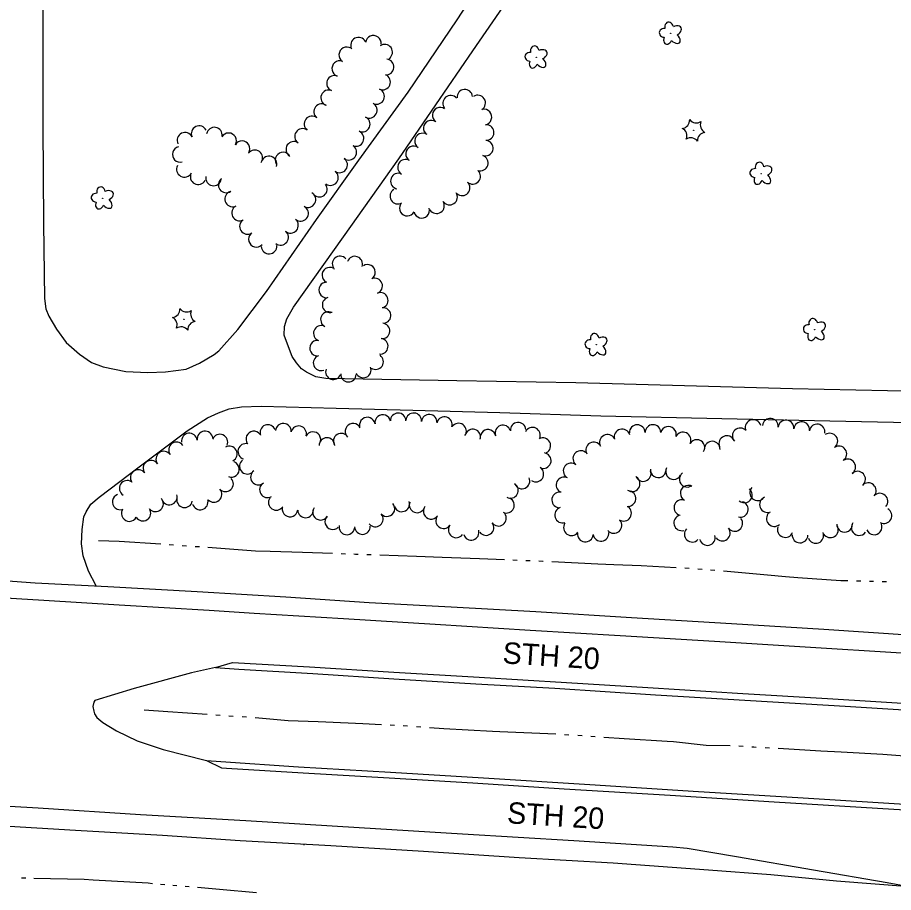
# Model space of a CAD drawing. Extents: x 588843 to 2552415, y 180129 to 269402.
# Drawn here: x 608569.5 to 608978.4, y 183228.9 to 183637.3 of the extents above; entities that cross this region are included whole.
import ezdxf

# ---------------------------------------------------------------- set-up
doc = ezdxf.new("R2010")
doc.units = 0
for name, color, linetype in [('E_ALI_100_Equation', 7, 'Continuous'), ('E_DWY', 7, 'Continuous'), ('E_LAND_TreeLine_P', 7, 'Continuous'), ('E_LAND_Vegetation', 7, 'Continuous'), ('E_RDWY', 7, 'Continuous'), ('E_RDWY_Gravel', 7, 'Continuous'), ('E_RDWY_Text', 7, 'Continuous'), ('E_WTR_P', 7, 'Continuous')]:
    doc.layers.add(name, color=color, linetype=linetype)

# ---------------------------------------------------------------- blocks, each defined once
blk = doc.blocks.new('DTRE_4')
at = {"layer": 'E_LAND_Vegetation'}
blk.add_circle((-0.6, 0), 0.601, dxfattribs=at)
for centre, major_axis, ratio in [((-6.1, 17.5), (4.5, -16.3), 0.782863), ((-19.3, 0.5), (16.2, -0.4), 0.832022), ((13.3, 9), (-17.3, -9.6), 0.691916), ((-8.2, -17.2), (5.9, 15.9), 0.716896), ((11.6, -12.2), (-16.4, 15), 0.560249)]:
    blk.add_ellipse(centre, major_axis=major_axis, ratio=ratio, start_param=1.570796, end_param=4.712389, dxfattribs=at)
blk = doc.blocks.new('CTRE_4')
at = {"layer": 'E_LAND_Vegetation'}
blk.add_circle((0, 0), 0.733, dxfattribs=at)
for centre, start, end in [((-39.3, 29.4), 280.2067, 5.9716), ((5.9, 49), 220.2113, 305.9762), ((45.4, 19.3), 160.2113, 245.9762), ((-45.4, -19.3), 340.2113, 65.9762), ((-5.9, -49), 40.2113, 125.9762), ((39.5, -29.6), 100.2511, 185.9272)]:
    blk.add_arc(centre, 25.8, start, end, dxfattribs=at)

msp = doc.modelspace()

# ---------------------------------------------------------------- linework, layer by layer
at = {"layer": 'E_ALI_100_Equation'}
msp.add_lwpolyline([(608703.33, 183251), (608703.33, 183251.1)], dxfattribs=at)
at = {"layer": 'E_DWY'}
for points in [[(608581.42, 183664.14), (608581.35, 183622.04), (608581.39, 183586.79), (608581.61, 183541.21), (608582.14, 183506.15), (608582.69, 183501.37), (608584.08, 183497.95), (608587.77, 183491.78), (608592.25, 183485.59), (608598.44, 183480.14), (608604.08, 183476.3), (608609.48, 183474.25), (608620.14, 183472.05), (608630.35, 183471.64), (608638.6, 183471.99), (608648.17, 183473.19), (608654.51, 183475.98), (608661.38, 183480.04), (608663.52, 183481.66), (608672.36, 183491.73), (608685.8, 183509.49), (608709.15, 183543.04), (608728.84, 183570.75), (608751.83, 183602.43), (608774.79, 183636.29), (608793.85, 183665.8)], [(608990.4, 183462.81), (608931.26, 183463.99), (608886.52, 183465.24), (608830.17, 183466.73), (608774.6, 183467.7), (608713.37, 183468.75), (608708.73, 183469.58), (608704.42, 183471.8), (608702.09, 183473.26), (608699.69, 183476.11), (608697.7, 183479.15), (608695.58, 183484.77), (608694.02, 183488.99), (608694.14, 183493.05), (608695.24, 183496.7), (608698.38, 183502.06), (608721.71, 183534.92), (608747.53, 183571.38), (608782.1, 183621.77), (608813.25, 183667.1)], [(608606.2, 183372.07), (608602.64, 183378.88), (608600.17, 183386.1), (608599.35, 183391.59), (608599.65, 183398.33), (608600.52, 183404.26), (608601.58, 183406.61), (608603.77, 183410.12), (608607.65, 183413.48), (608626.34, 183427.62), (608648.69, 183444.42), (608658.2, 183450.49), (608663.34, 183452.82), (608668.26, 183454.65), (608674.14, 183455.57), (608683.29, 183455.89), (608718.21, 183455.04), (608754.02, 183454.06), (608794.6, 183452.95), (608841.81, 183451.43), (608898.27, 183450.13), (608948.77, 183449.01), (608993.22, 183448.07)]]:
    msp.add_lwpolyline(points, dxfattribs=at)
at = {"layer": 'E_LAND_TreeLine_P'}
for centre, radius, start, end in [((608735.6, 183625.26), 3.65, 352.9244, 172.9244), ((608728.69, 183624.38), 3.65, 27.8191, 207.8191), ((608740.91, 183621.12), 3.65, 305.5151, 125.5151), ((608723.23, 183619.9), 3.65, 57.0165, 237.0165), ((608719.93, 183613.45), 3.65, 70.6301, 250.6301), ((608741.58, 183614.23), 3.65, 264.3798, 84.3798), ((608717.49, 183606.58), 3.65, 68.0554, 248.0554), ((608739.97, 183607.21), 3.65, 247.0862, 67.0862), ((608714.76, 183599.81), 3.65, 68.0554, 248.0554), ((608737.13, 183600.49), 3.65, 247.0862, 67.0862), ((608771.71, 183597.29), 3.65, 40.1004, 220.1004), ((608778.33, 183600.09), 3.65, 4.6205, 184.6205), ((608784.34, 183597.42), 3.65, 302.5671, 122.5671), ((608711.51, 183593.35), 3.65, 51.7278, 231.7278), ((608733.74, 183594.03), 3.65, 241.7152, 61.7152), ((608766.84, 183591.71), 3.65, 55.5164, 235.5164), ((608787.25, 183590.85), 3.65, 280.9607, 100.9607), ((608707, 183587.63), 3.65, 51.7278, 231.7278), ((608730.45, 183587.53), 3.65, 246.3197, 66.3197), ((608762.7, 183585.68), 3.65, 55.5164, 235.5164), ((608647.69, 183579.98), 3.65, 25.4614, 205.4614), ((608654.27, 183583.12), 3.65, 25.4614, 205.4614), ((608661.4, 183582.41), 3.65, 350.5151, 170.5151), ((608702.56, 183581.84), 3.65, 56.174, 236.174), ((608727.52, 183580.85), 3.65, 246.3197, 66.3197), ((608788.27, 183583.65), 3.65, 266.8831, 86.8831), ((608668.06, 183579.75), 3.65, 329.4246, 149.4246), ((608674.34, 183576.04), 3.65, 329.4246, 149.4246), ((608698.5, 183575.78), 3.65, 56.174, 236.174), ((608758.56, 183579.66), 3.65, 55.5164, 235.5164), ((608787.87, 183576.35), 3.65, 251.581, 71.581), ((608645.48, 183573.41), 3.65, 104.2257, 284.2257), ((608680.28, 183571.8), 3.65, 324.2031, 144.2031), ((608724.14, 183574.43), 3.65, 234.2609, 54.2609), ((608754.43, 183573.63), 3.65, 55.5164, 235.5164), ((608686.92, 183568.96), 3.65, 341.4219, 161.4219), ((608693.48, 183570.77), 3.65, 28.2118, 208.2118), ((608719.88, 183568.51), 3.65, 234.2609, 54.2609), ((608785.56, 183569.41), 3.65, 251.581, 71.581), ((608647.4, 183566.45), 3.65, 151.7152, 331.7152), ((608750.63, 183567.39), 3.65, 58.7688, 238.7688), ((608653.83, 183562.99), 3.65, 151.7152, 331.7152), ((608661.02, 183562.45), 3.65, 169.8533, 349.8533), ((608715.62, 183562.59), 3.65, 234.2609, 54.2609), ((608747.31, 183560.96), 3.65, 79.6646, 259.6646), ((608782.02, 183563.2), 3.65, 227.5694, 47.5694), ((608666.94, 183559.17), 3.65, 125.9745, 305.9745), ((608710.39, 183557.19), 3.65, 217.7527, 37.7527), ((608777.09, 183557.81), 3.65, 227.5694, 47.5694), ((608669.98, 183552.63), 3.65, 108.0791, 288.0791), ((608705.1, 183552.32), 3.65, 241.7152, 61.7152), ((608747.08, 183553.96), 3.65, 121.0155, 301.0155), ((608771.22, 183553.52), 3.65, 213.4145, 33.4145), ((608765.11, 183549.49), 3.65, 213.4145, 33.4145), ((608673.15, 183546.08), 3.65, 117.3349, 297.3349), ((608701.64, 183545.9), 3.65, 241.7152, 61.7152), ((608751.47, 183548.34), 3.65, 150.7275, 330.7275), ((608758.17, 183547.35), 3.65, 194.7403, 14.7403), ((608676.86, 183539.81), 3.65, 122.6105, 302.6105), ((608696.95, 183540.32), 3.65, 229.4504, 49.4504), ((608681.01, 183533.84), 3.65, 136.1427, 316.1427), ((608692.32, 183534.69), 3.65, 232.0264, 52.0264), ((608686.95, 183530.62), 3.65, 183.4747, 3.4747), ((608720.08, 183522.32), 3.61, 41.6437, 221.6437), ((608726.96, 183522.24), 3.61, 341.1775, 161.1775), ((608715.27, 183517.06), 3.61, 62.8169, 242.8169), ((608732.92, 183518.4), 3.61, 302.6606, 122.6606), ((608736.28, 183512.04), 3.61, 291.2124, 111.2124), ((608713.8, 183510.15), 3.61, 88.2803, 268.2803), ((608715.41, 183503.17), 3.61, 106.7152, 286.7152), ((608738.89, 183505.3), 3.61, 291.2124, 111.2124), ((608740.19, 183498.23), 3.61, 276.7072, 96.7072), ((608714.62, 183496.33), 3.61, 63.2634, 243.2634), ((608711.31, 183489.93), 3.61, 68.7436, 248.7436), ((608739.69, 183491.02), 3.61, 265.3446, 85.3446), ((608709.56, 183483.01), 3.61, 88.2803, 268.2803), ((608738.87, 183483.84), 3.61, 262.9657, 82.9657), ((608711.21, 183476.09), 3.61, 110.5293, 290.5293), ((608736.71, 183476.66), 3.61, 235.375, 55.375), ((608716.95, 183471.96), 3.61, 159.8453, 339.8453), ((608730.94, 183472.75), 3.61, 202.7242, 22.7242), ((608724, 183470.82), 3.61, 178.2803, 358.2803), ((608747.2, 183449.03), 3.64, 0.8251, 180.8251), ((608754.47, 183449.07), 3.64, 355.1004, 175.1004), ((608732.81, 183447.07), 3.64, 9.5902, 189.5902), ((608739.99, 183448.28), 3.64, 9.5902, 189.5902), ((608761.72, 183448.44), 3.64, 355.1004, 175.1004), ((608768.82, 183447.27), 3.64, 342.7562, 162.7562), ((608912.93, 183445.93), 3.67, 16.0992, 196.0992), ((608920.96, 183446.52), 3.67, 353.8329, 173.8329), ((608928.26, 183445.73), 3.67, 353.8329, 173.8329), ((608935.56, 183444.95), 3.67, 353.8329, 173.8329), ((608686.37, 183443.59), 3.64, 20.9001, 200.9001), ((608693.59, 183444.22), 3.64, 355.7907, 175.7907), ((608700.74, 183443.02), 3.64, 345.7515, 165.7515), ((608726.14, 183444.23), 3.64, 24.1466, 204.1466), ((608775.41, 183444.26), 3.64, 324.5902, 144.5902), ((608782.04, 183441.5), 3.64, 343.8595, 163.8595), ((608789.14, 183441.35), 3.64, 8.7717, 188.7717), ((608796.1, 183443.4), 3.64, 18.5051, 198.5051), ((608803.21, 183444.69), 3.64, 4.6205, 184.6205), ((608809.93, 183442.34), 3.64, 334.728, 154.728), ((608851.77, 183441.55), 3.67, 16.0642, 196.0642), ((608858.83, 183443.53), 3.67, 0.4829, 180.4829), ((608866.17, 183443.59), 3.67, 0.4829, 180.4829), ((608873.39, 183442.71), 3.67, 345.5559, 165.5559), ((608906.91, 183442.04), 3.67, 42.1111, 222.1111), ((608942.81, 183443.84), 3.67, 350.9279, 170.9279), ((608649.76, 183439.6), 3.67, 7.5736, 187.5736), ((608657.03, 183440.56), 3.67, 7.5736, 187.5736), ((608663.98, 183439.1), 3.67, 336.7788, 156.7788), ((608679.82, 183440.56), 3.64, 36.5704, 216.5704), ((608707.43, 183440.26), 3.64, 334.3178, 154.3178), ((608713.94, 183437.53), 3.64, 0.5709, 180.5709), ((608720.64, 183439.58), 3.64, 31.9703, 211.9703), ((608814.77, 183437.43), 3.64, 297.5291, 117.5291), ((608844.93, 183438.99), 3.67, 28.7061, 208.7061), ((608880.22, 183440.11), 3.67, 334.5308, 154.5308), ((608900.64, 183438.42), 3.67, 22.9038, 202.9038), ((608948.74, 183439.6), 3.67, 305.1502, 125.1502), ((608643.74, 183435.46), 3.67, 35.7903, 215.7903), ((608668.35, 183433.61), 3.67, 298.4217, 118.4217), ((608676.06, 183434.78), 3.64, 74.244, 254.244), ((608838.5, 183435.46), 3.67, 28.7061, 208.7061), ((608886.64, 183436.57), 3.67, 330.1017, 150.1017), ((608893.83, 183435.83), 3.67, 358.2803, 178.2803), ((608952.96, 183433.6), 3.67, 305.1502, 125.1502), ((608637.79, 183431.16), 3.67, 35.7903, 215.7903), ((608814.97, 183430.47), 3.64, 260.6856, 80.6856), ((608832.48, 183431.44), 3.67, 52.1609, 232.1609), ((608631.83, 183426.87), 3.67, 35.7903, 215.7903), ((608669.37, 183426.44), 3.67, 248.4251, 68.4251), ((608676.8, 183427.85), 3.64, 126.9401, 306.9401), ((608827.98, 183425.65), 3.67, 52.1609, 232.1609), ((608957.09, 183427.53), 3.67, 304.1179, 124.1179), ((608625.88, 183422.58), 3.67, 35.7903, 215.7903), ((608681.95, 183422.78), 3.64, 126.3273, 306.3273), ((608811.49, 183424.2), 3.64, 236.2749, 56.2749), ((608861.6, 183424.47), 3.67, 200.0817, 20.0817), ((608868.61, 183426.24), 3.67, 176.7728, 356.7728), ((608875.81, 183425.39), 3.67, 152.4139, 332.4139), ((608882.15, 183421.8), 3.67, 125.8489, 305.8489), ((608961.68, 183421.83), 3.67, 312.4733, 132.4733), ((608620.74, 183417.51), 3.67, 57.701, 237.701), ((608666.6, 183419.67), 3.67, 222.6062, 42.6062), ((608686.17, 183416.87), 3.64, 121.512, 301.512), ((608805.01, 183420.97), 3.64, 204.8453, 24.8453), ((608824.63, 183419.14), 3.67, 64.178, 244.178), ((608856.44, 183419.71), 3.67, 235.1018, 55.1018), ((608966.68, 183416.46), 3.67, 317.9662, 137.9662), ((608661.2, 183414.7), 3.67, 222.6062, 42.6062), ((608799.67, 183416.55), 3.64, 240.6343, 60.6343), ((608822.63, 183412.13), 3.67, 79.1179, 259.1179), ((608854.46, 183412.79), 3.67, 263.7063, 83.7063), ((608882.62, 183415.22), 3.67, 61.7152, 241.7152), ((608908.84, 183414.48), 3.67, 228.8078, 48.8078), ((608915.05, 183415.47), 3.67, 138.9909, 318.9909), ((608617.5, 183411.23), 3.67, 110.0817, 290.0817), ((608633.92, 183410.37), 3.67, 222.0072, 42.0072), ((608640.34, 183413.55), 3.67, 196.0249, 16.0249), ((608647.51, 183412.25), 3.67, 167.9754, 347.9754), ((608654.78, 183411.22), 3.67, 195.8058, 15.8058), ((608690.31, 183410.99), 3.64, 146.2749, 326.2749), ((608797.79, 183409.65), 3.64, 244.3178, 64.3178), ((608879.68, 183408.55), 3.67, 76.5909, 256.5909), ((608919.61, 183409.95), 3.67, 112.2428, 292.2428), ((608972.13, 183411.55), 3.67, 317.9662, 137.9662), ((608628.04, 183406.01), 3.67, 212.7193, 32.7193), ((608696.72, 183407.93), 3.64, 172.5697, 352.5697), ((608710.97, 183406.4), 3.64, 146.8507, 326.8507), ((608742, 183408.05), 3.64, 221.8115, 41.8115), ((608748.92, 183410.28), 3.64, 197.7203, 17.7203), ((608756.04, 183409.81), 3.64, 159.8453, 339.8453), ((608762.61, 183406.83), 3.64, 142.9178, 322.9178), ((608823.96, 183405.09), 3.67, 107.8169, 287.8169), ((608852.44, 183405.92), 3.67, 237.3165, 57.3165), ((608906.98, 183407.75), 3.67, 255.1462, 75.1462), ((608974, 183404.78), 3.67, 241.7152, 61.7152), ((608621.7, 183405.81), 3.67, 152.4139, 332.4139), ((608703.96, 183407.48), 3.64, 181.5508, 1.5508), ((608716.69, 183401.97), 3.64, 135.016, 315.016), ((608736.54, 183403.24), 3.64, 219.4662, 39.4662), ((608768.42, 183402.45), 3.64, 143.7717, 323.7717), ((608794.04, 183403.58), 3.64, 216.734, 36.734), ((608879.6, 183401.44), 3.67, 105.8058, 285.8058), ((608922.83, 183403.44), 3.67, 132.1993, 312.1993), ((608723.25, 183399.54), 3.64, 169.8533, 349.8533), ((608730.51, 183399.71), 3.64, 182.679, 2.679), ((608774.29, 183398.15), 3.64, 143.7717, 323.7717), ((608788.21, 183399.23), 3.64, 216.734, 36.734), ((608828.11, 183399.17), 3.67, 145.2564, 325.2564), ((608847.92, 183400.23), 3.67, 221.0777, 41.0777), ((608904.34, 183401.16), 3.67, 217.7527, 37.7527), ((608927.96, 183398.3), 3.67, 158.8402, 338.8402), ((608949, 183398.22), 3.67, 211.3041, 31.3041), ((608955.62, 183400.8), 3.67, 180.016, 0.016), ((608962.44, 183399.24), 3.67, 143.5851, 323.5851), ((608969.41, 183399.56), 3.67, 201.7788, 21.7788), ((608781.31, 183397.02), 3.64, 196.7152, 16.7152), ((608834.6, 183396.22), 3.67, 173.7063, 353.7063), ((608841.88, 183396.52), 3.67, 187.4426, 7.4426), ((608884.49, 183396.15), 3.67, 137.0943, 317.0943), ((608891.55, 183394.58), 3.67, 194.4695, 14.4695), ((608898.54, 183396.66), 3.67, 217.7527, 37.7527), ((608934.83, 183395.78), 3.67, 178.2803, 358.2803), ((608942.17, 183395.56), 3.67, 201.0312, 21.0312)]:
    msp.add_arc(centre, radius, start, end, dxfattribs=at)
at = {"layer": 'E_RDWY'}
for points in [[(608386.45, 183377.73), (608442.81, 183374.14), (608487.3, 183371.12), (608511.29, 183369.8), (608543.39, 183367.65), (608581.75, 183365.4), (608616.96, 183363.12), (608658.99, 183360.67), (608680, 183359.34), (608721.72, 183356.8), (608764.43, 183354.13), (608808.83, 183351.31), (608850.85, 183348.85), (608894.95, 183346.14), (608934.79, 183343.75), (608984.74, 183340.56), (609035.09, 183337.56), (609076.42, 183335.23), (609108.93, 183333.26), (609145.2, 183331.08), (609189.7, 183328.45), (609227.95, 183326.11), (609243.57, 183325.15)], [(608661.9, 183333.87), (608669.92, 183336.28), (608705.8, 183334.2), (608745.24, 183331.73), (608785.09, 183329.44), (608825.72, 183326.93), (608863.78, 183324.6), (608908.07, 183321.78), (608947.72, 183319.39), (608992.81, 183316.65), (609028.49, 183314.49), (609067.64, 183312.22), (609102.33, 183310.28), (609117.59, 183309.06)], [(608661.9, 183333.87), (608650.67, 183331.48), (608624.03, 183324.18), (608605.65, 183318.52), (608605.1, 183317.7), (608604.73, 183315.71), (608605.19, 183313.48), (608605.47, 183312.32), (608606.57, 183310.6), (608609.34, 183308.2), (608615.65, 183304.33), (608625.4, 183299.62), (608637.5, 183295.71)], [(608637.5, 183295.71), (608657.77, 183290.49)], [(608657.77, 183290.49), (608664.66, 183287.11), (608667.03, 183286.93), (608702.81, 183284.77), (608742.95, 183282.37), (608782, 183280.01), (608824.71, 183277.24), (608874.16, 183274.26), (608922.72, 183271.22), (608978.62, 183267.75), (609027.67, 183264.79), (609075.94, 183261.85), (609115.98, 183259.36)], [(608407.09, 183278.71), (608443.75, 183276.64), (608488.74, 183273.87), (608533.51, 183271.01), (608579.11, 183268.42), (608626.92, 183265.37), (608676.05, 183262.48), (608729.02, 183259.27), (608777.24, 183256.2), (608829.2, 183253.12), (608875.39, 183250.21), (608882.16, 183249.6), (608905.23, 183245.67), (608941.1, 183239.43), (608975.46, 183233.54), (608985.63, 183231.71), (609026.67, 183229.06), (609072.06, 183226.38), (609106.32, 183224.14), (609112.28, 183223.45), (609121.98, 183220.48)]]:
    msp.add_lwpolyline(points, dxfattribs=at)
at = {"layer": 'E_RDWY_Gravel'}
for points in [[(608387.34, 183385.94), (608436.71, 183382.61), (608485.07, 183379.57), (608520.65, 183377.31), (608539.48, 183376.25), (608577.72, 183373.51), (608611.63, 183371.8), (608653.35, 183369.35), (608694.78, 183366.92), (608733.62, 183364.26), (608771.89, 183362.22), (608811.44, 183360.04), (608856.13, 183357.21), (608902.81, 183354.42), (608945.92, 183351.83), (608987.64, 183348.99), (609027.38, 183346.61), (609069.4, 183343.96), (609109.45, 183341.86), (609154.74, 183339.01), (609194.77, 183336.32), (609240.16, 183333.82)], [(608661.9, 183333.87), (608672.82, 183333.12), (608707.42, 183331.19), (608745.17, 183328.56), (608783.52, 183326.32), (608820.29, 183324.22), (608867.27, 183321.23), (608911.67, 183318.5), (608955.87, 183315.88), (609003.14, 183312.98), (609048.73, 183310.22), (609087.19, 183307.97), (609114.84, 183306.54), (609117.42, 183306.66)], [(608657.77, 183290.49), (608664.5, 183289.99), (608700.67, 183287.61), (608743.68, 183285.03), (608786.99, 183282.34), (608836.74, 183279.36), (608887.38, 183276.05), (608933.76, 183273.27), (608986.19, 183270.01), (609040, 183266.7), (609089.95, 183263.52), (609109.97, 183262.42), (609116.11, 183261.74)], [(608413.79, 183269.06), (608446.18, 183267.09), (608483.36, 183264.66), (608524.87, 183262.32), (608560.35, 183260.17), (608596.61, 183257.92), (608637.2, 183255.62), (608673.52, 183253.21), (608715.81, 183250.86), (608759.1, 183248.17), (608803.7, 183245.28), (608847.61, 183242.8), (608892.12, 183239.53), (608921.25, 183237.26), (608951.83, 183234.33), (608985.91, 183231.69)]]:
    msp.add_lwpolyline(points, dxfattribs=at)
at = {"layer": 'E_WTR_P'}
for points in [[(608607.29, 183393.27), (608616.9, 183392.88), (608636.36, 183391.7)], [(608640.37, 183391.4), (608642.37, 183391.24)], [(608646.38, 183390.94), (608648.38, 183390.78)], [(608652.38, 183390.47), (608654.39, 183390.32)], [(608658.39, 183390.01), (608680.61, 183388.38), (608687.45, 183388.18)], [(608687.45, 183388.18), (608702.53, 183387.72), (608716.54, 183387.25)], [(608720.56, 183387.11), (608722.56, 183387.04)], [(608726.57, 183386.91), (608727.33, 183386.88), (608728.58, 183386.84)], [(608732.59, 183386.7), (608734.6, 183386.64)], [(608738.61, 183386.5), (608755.7, 183385.93), (608767.71, 183385.49)], [(608767.71, 183385.49), (608785.25, 183384.84), (608796.81, 183384.34)], [(608800.82, 183384.17), (608802.83, 183384.08)], [(608806.84, 183383.9), (608808.85, 183383.82)], [(608812.86, 183383.64), (608814.7, 183383.56), (608814.87, 183383.55)], [(608818.88, 183383.36), (608840.48, 183382.29), (608847.97, 183381.99)], [(608847.97, 183381.99), (608860.71, 183381.49), (608877.06, 183380.66)], [(608881.07, 183380.44), (608883.07, 183380.28)], [(608887.07, 183379.98), (608889.07, 183379.83)], [(608893.08, 183379.52), (608895.08, 183379.37)], [(608899.08, 183379.04), (608919.65, 183377.14), (608928.09, 183376.41)], [(608928.09, 183376.41), (608933.82, 183375.92), (608953.83, 183374.52), (608957.14, 183374.45)], [(608961.16, 183374.36), (608963.17, 183374.32)], [(608967.18, 183374.23), (608969.19, 183374.19)], [(608973.21, 183374.1), (608975.21, 183374.06)], [(608628.56, 183314.14), (608639.75, 183313.4), (608658.04, 183312.13)], [(608662.11, 183311.85), (608664.14, 183311.7)], [(608668.21, 183311.41), (608670.24, 183311.27)], [(608674.31, 183310.98), (608676.34, 183310.83)], [(608680.4, 183310.53), (608695.82, 183309.24), (608709.9, 183308.66)], [(608709.9, 183308.66), (608713.48, 183308.51), (608730.73, 183307.79), (608739.43, 183307.37)], [(608743.5, 183307.17), (608745.54, 183307.07)], [(608749.61, 183306.81), (608751.64, 183306.66)], [(608755.71, 183306.38), (608757.74, 183306.23)], [(608761.81, 183305.94), (608768.59, 183305.46), (608791.32, 183304.26)], [(608791.32, 183304.26), (608794.66, 183304.09), (608820.85, 183302.92)], [(608824.92, 183302.67), (608826.96, 183302.54)], [(608831.02, 183302.27), (608833.06, 183302.14)], [(608837.13, 183301.87), (608839.16, 183301.74)], [(608843.23, 183301.47), (608852.74, 183300.85), (608872.73, 183299.56)], [(608872.73, 183299.56), (608875.73, 183299.37), (608891.07, 183297.72), (608902.2, 183297.47)], [(608906.27, 183297.28), (608908.3, 183297.15)], [(608912.37, 183296.91), (608913.29, 183296.85), (608914.41, 183296.78)], [(608918.48, 183296.55), (608920.52, 183296.43)], [(608924.59, 183296.19), (608944.51, 183295.02), (608954.1, 183294.5)], [(608954.1, 183294.5), (608973.45, 183293.45), (608983.6, 183292.64)], [(608571.41, 183235.74), (608573.32, 183235.7)], [(608577.14, 183235.62), (608600.68, 183235.11), (608604.85, 183234.86)], [(608604.85, 183234.86), (608630.55, 183233.35), (608632.52, 183233.17)], [(608636.33, 183232.83), (608638.23, 183232.66)], [(608642.04, 183232.33), (608643.94, 183232.16)], [(608647.75, 183231.82), (608649.65, 183231.65)], [(608653.46, 183231.31), (608663.82, 183230.38), (608681.07, 183228.9)]]:
    msp.add_lwpolyline(points, dxfattribs=at)

# ---------------------------------------------------------------- block references
at = {"layer": 'E_LAND_Vegetation', "xscale": 0.15240030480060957, "yscale": 0.15240030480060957, "rotation": -3.1447040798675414}
for name, p in [('DTRE_4', (608874.5, 183629.9)), ('DTRE_4', (608811.8, 183618.76)), ('CTRE_4', (608885.13, 183584.64)), ('DTRE_4', (608916.77, 183564.48)), ('DTRE_4', (608609.29, 183552.97)), ('CTRE_4', (608647.16, 183496.39)), ('DTRE_4', (608941.77, 183491.59)), ('DTRE_4', (608839.79, 183484.56))]:
    msp.add_blockref(name, p, dxfattribs=at)

# ---------------------------------------------------------------- texts
at = {"layer": 'E_RDWY_Text'}
for p in [(608795.75, 183335.87), (608797.84, 183261.23)]:
    msp.add_text('STH 20', height=10, rotation=356.3851, dxfattribs=at).set_placement(p)

doc.saveas('drawing.dxf')
